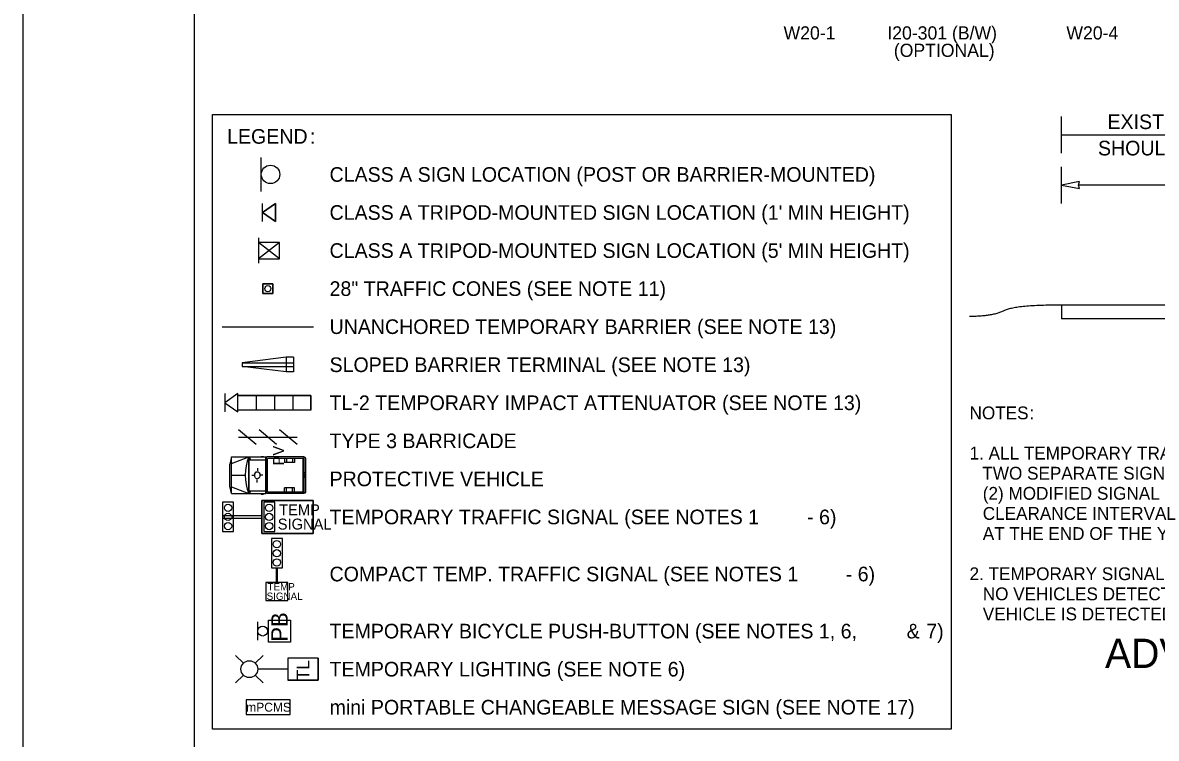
# Model space of a CAD drawing. Extents: x 99976 to 100136, y 99905 to 100011.
# Drawn here: x 99999.06 to 100005.26, y 100001.18 to 100005.09 of the extents above; entities that cross this region are included whole.
import ezdxf

# ---------------------------------------------------------------- set-up
doc = ezdxf.new("R2010")
doc.units = 0
for name, color, linetype in [('SH_DE_DetailHeading1Text', 7, 'Continuous'), ('SH_GI_GeneralNotesBodyText', 7, 'Continuous'), ('SH_GI_PlotLimits', 7, 'Continuous'), ('SH_GI_SheetBorder', 7, 'Continuous'), ('TR_SN_ConstructionSigns', 7, 'Continuous'), ('TR_WZ_BarricadeType3', 7, 'Continuous'), ('TR_WZ_BarrierTemp', 7, 'Continuous'), ('TR_WZ_PortableChangeMessageSign', 7, 'Continuous'), ('TR_WZ_PortableLightStandard', 7, 'Continuous'), ('TR_WZ_PortableSignMount5ftMinBlk-Wht', 7, 'Continuous'), ('TR_WZ_PortableSignMountBlk-Wht', 7, 'Continuous'), ('TR_WZ_ProtectiveVehicle', 7, 'Continuous'), ('TR_WZ_ScaleTerminalEndSection', 7, 'Continuous'), ('TR_WZ_Sign', 7, 'Continuous'), ('TR_WZ_TempSignal', 7, 'Continuous'), ('TR_WZ_TrafficCone', 7, 'Continuous'), ('TR_WZ_WorkZoneDetails', 7, 'Continuous'), ('TR_WZ_WorkZoneTextCurrent', 7, 'Continuous')]:
    doc.layers.add(name, color=color, linetype=linetype)

msp = doc.modelspace()

# ---------------------------------------------------------------- linework, layer by layer
at = {"layer": 'SH_GI_PlotLimits'}
msp.add_lwpolyline([(99999.0625, 99999.6875), (100016.0625, 99999.6875), (100016.0625, 100010.6875), (99999.0625, 100010.6875)], close=True, dxfattribs=at)
at = {"layer": 'SH_GI_SheetBorder'}
msp.add_line((100000, 100010.375), (100000, 100000), dxfattribs=at)
at = {"layer": 'TR_WZ_BarricadeType3'}
for p, q in [((100000.3381, 100002.7823), (100000.2425, 100002.8615)), ((100000.2425, 100002.8219), (100000.5625, 100002.8219)), ((100000.4503, 100002.7823), (100000.3547, 100002.8615)), ((100000.5625, 100002.7823), (100000.4669, 100002.8615))]:
    msp.add_line(p, q, dxfattribs=at)
at = {"layer": 'TR_WZ_BarrierTemp'}
msp.add_line((100000.1525, 100003.4259), (100000.6525, 100003.4259), dxfattribs=at)
at = {"layer": 'TR_WZ_PortableChangeMessageSign'}
msp.add_lwpolyline([(100000.2841, 100001.3059), (100000.5241, 100001.3059), (100000.5241, 100001.3859), (100000.2841, 100001.3859)], close=True, dxfattribs=at)
msp.add_lwpolyline([(100000.2841, 100001.3059), (100000.5241, 100001.3059), (100000.5241, 100001.3859), (100000.2841, 100001.3859), (100000.2841, 100001.3059)], dxfattribs=at)
at = {"layer": 'TR_WZ_PortableLightStandard'}
for p, q in [((100000.2692, 100001.5863), (100000.2261, 100001.6293)), ((100000.3339, 100001.5863), (100000.377, 100001.6293)), ((100000.6777, 100001.6139), (100000.5117, 100001.6139)), ((100000.5117, 100001.6139), (100000.5117, 100001.4939)), ((100000.6777, 100001.6139), (100000.5117, 100001.6139)), ((100000.6777, 100001.6139), (100000.6777, 100001.4939)), ((100000.2692, 100001.5215), (100000.2261, 100001.4784)), ((100000.3339, 100001.5215), (100000.377, 100001.4784)), ((100000.5117, 100001.5539), (100000.3473, 100001.5539)), ((100000.6777, 100001.4939), (100000.5117, 100001.4939)), ((100000.5117, 100001.4939), (100000.6777, 100001.4939))]:
    msp.add_line(p, q, dxfattribs=at)
for points in [[(100000.5117, 100001.6139), (100000.5117, 100001.5539), (100000.5117, 100001.4939)], [(100000.6777, 100001.4939), (100000.6777, 100001.5539), (100000.6777, 100001.6139)]]:
    msp.add_lwpolyline(points, dxfattribs=at)
msp.add_circle((100000.3015, 100001.5539), 0.0457, dxfattribs=at)
msp.add_circle((100000.3015, 100001.5539), 0.0457, dxfattribs=at)
at = {"layer": 'TR_WZ_PortableSignMount5ftMinBlk-Wht'}
for p, q in [((100000.3512, 100003.9109), (100000.3512, 100003.7729)), ((100000.4663, 100003.7971), (100000.3512, 100003.8867)), ((100000.4663, 100003.8867), (100000.3512, 100003.7971)), ((100000.4088, 100003.8419), (100000.4088, 100003.8419)), ((100000.4089, 100003.8418), (100000.4089, 100003.8418))]:
    msp.add_line(p, q, dxfattribs=at)
msp.add_lwpolyline([(100000.4663, 100003.7971), (100000.4663, 100003.8867), (100000.3512, 100003.8867), (100000.3512, 100003.7971)], close=True, dxfattribs=at)
at = {"layer": 'TR_WZ_PortableSignMountBlk-Wht'}
for p, q in [((100000.3728, 100003.9999), (100000.3728, 100004.0999)), ((100000.1667, 100003.0599), (100000.1667, 100002.9599))]:
    msp.add_line(p, q, dxfattribs=at)
for points in [[(100000.3728, 100004.0498), (100000.4447, 100004.0999), (100000.4447, 100003.9999)], [(100000.1667, 100003.01), (100000.2385, 100002.9599), (100000.2385, 100003.0599)]]:
    msp.add_lwpolyline(points, close=True, dxfattribs=at)
at = {"layer": 'TR_WZ_ProtectiveVehicle'}
for p, q in [((100000.2036, 100002.7139), (100000.1944, 100002.6735)), ((100000.2036, 100002.5139), (100000.2036, 100002.7139)), ((100000.2036, 100002.7139), (100000.3925, 100002.7139)), ((100000.2036, 100002.6773), (100000.2981, 100002.7139)), ((100000.2981, 100002.5139), (100000.2981, 100002.7139)), ((100000.2998, 100002.5139), (100000.2998, 100002.7139)), ((100000.3098, 100002.6984), (100000.2998, 100002.7139)), ((100000.2998, 100002.6984), (100000.3925, 100002.6984)), ((100000.3668, 100002.7167), (100000.3781, 100002.7167)), ((100000.3925, 100002.5139), (100000.3925, 100002.7139)), ((100000.601, 100002.7139), (100000.3953, 100002.7139)), ((100000.3953, 100002.5139), (100000.3953, 100002.7139)), ((100000.5952, 100002.7059), (100000.4011, 100002.7059)), ((100000.4011, 100002.5219), (100000.4011, 100002.7059)), ((100000.4938, 100002.7059), (100000.4938, 100002.6829)), ((100000.5038, 100002.7059), (100000.5038, 100002.6829)), ((100000.5378, 100002.7059), (100000.5378, 100002.6829)), ((100000.5488, 100002.7059), (100000.5488, 100002.6829)), ((100000.5952, 100002.5219), (100000.5952, 100002.7059)), ((100000.601, 100002.5139), (100000.601, 100002.7139)), ((100000.6061, 100002.7106), (100000.6017, 100002.7106)), ((100000.6017, 100002.5172), (100000.6017, 100002.7106)), ((100000.6106, 100002.5233), (100000.6106, 100002.7045)), ((100000.1944, 100002.5543), (100000.1944, 100002.6735)), ((100000.3458, 100002.6524), (100000.3455, 100002.6373)), ((100000.5488, 100002.6829), (100000.4938, 100002.6829)), ((100000.2036, 100002.6139), (100000.2795, 100002.6139)), ((100000.315, 100002.6138), (100000.3276, 100002.6138)), ((100000.3451, 100002.5743), (100000.3451, 100002.5904)), ((100000.3592, 100002.6142), (100000.3592, 100002.6142)), ((100000.376, 100002.6147), (100000.3611, 100002.6143)), ((100000.6106, 100002.628), (100000.6017, 100002.6242)), ((100000.6106, 100002.5998), (100000.6017, 100002.6036)), ((100000.6082, 100002.6139), (100000.6041, 100002.6139)), ((100000.6061, 100002.6111), (100000.6061, 100002.6167)), ((100000.2036, 100002.5139), (100000.1944, 100002.5543)), ((100000.2036, 100002.5505), (100000.2981, 100002.5139)), ((100000.2036, 100002.5139), (100000.3925, 100002.5139)), ((100000.2998, 100002.5139), (100000.3118, 100002.5294)), ((100000.2998, 100002.5294), (100000.3925, 100002.5294)), ((100000.3668, 100002.5111), (100000.3781, 100002.5111)), ((100000.601, 100002.5139), (100000.3953, 100002.5139)), ((100000.5952, 100002.5219), (100000.4011, 100002.5219)), ((100000.5488, 100002.5449), (100000.4938, 100002.5449)), ((100000.4938, 100002.5219), (100000.4938, 100002.5449)), ((100000.5038, 100002.5219), (100000.5038, 100002.5449)), ((100000.5378, 100002.5219), (100000.5378, 100002.5449)), ((100000.5488, 100002.5219), (100000.5488, 100002.5449)), ((100000.6061, 100002.5172), (100000.6017, 100002.5172))]:
    msp.add_line(p, q, dxfattribs=at)
for centre, major_axis, start_param, end_param in [((100000.4331, 100002.6139), (0, -0.2099), 4.215852, 5.209111), ((100000.6061, 100002.7045), (0, 0.0061), 4.712389, 6.283185), ((100000.6061, 100002.5233), (0, -0.0061), 6.283185, 7.853982)]:
    msp.add_ellipse(centre, major_axis=major_axis, ratio=0.73155, start_param=start_param, end_param=end_param, dxfattribs=at)
for centre, major_axis in [((100000.3451, 100002.6139), (0, 0.0193)), ((100000.6061, 100002.6139), (0, 0.00282))]:
    msp.add_ellipse(centre, major_axis=major_axis, ratio=0.73155, dxfattribs=at)
at = {"layer": 'TR_WZ_ScaleTerminalEndSection'}
for p, q in [((100000.5025, 100003.259), (100000.2625, 100003.229)), ((100000.5025, 100003.259), (100000.5025, 100003.179)), ((100000.5425, 100003.259), (100000.5025, 100003.259)), ((100000.5425, 100003.259), (100000.5425, 100003.179)), ((100000.2625, 100003.229), (100000.5425, 100003.229)), ((100000.2625, 100003.229), (100000.2625, 100003.209)), ((100000.2625, 100003.209), (100000.5425, 100003.209)), ((100000.5025, 100003.179), (100000.2625, 100003.209)), ((100000.5425, 100003.179), (100000.5025, 100003.179))]:
    msp.add_line(p, q, dxfattribs=at)
at = {"layer": 'TR_WZ_Sign'}
for p, q in [((100000.3668, 100004.1647), (100000.3668, 100004.3511)), ((100000.3474, 100001.7119), (100000.3474, 100001.8119))]:
    msp.add_line(p, q, dxfattribs=at)
for centre, radius in [((100000.4172, 100004.258), 0.0504), ((100000.4172, 100004.258), 0.0504), ((100000.3744, 100001.762), 0.027), ((100000.3744, 100001.762), 0.027)]:
    msp.add_circle(centre, radius, dxfattribs=at)
at = {"layer": 'TR_WZ_TempSignal'}
for p, q in [((100000.215, 100002.4658), (100000.1551, 100002.4658)), ((100000.1551, 100002.4658), (100000.1551, 100002.306)), ((100000.215, 100002.306), (100000.215, 100002.4658)), ((100000.3701, 100002.4759), (100000.6501, 100002.4759)), ((100000.3701, 100002.2959), (100000.3701, 100002.4759)), ((100000.6501, 100002.4759), (100000.3701, 100002.4759)), ((100000.3701, 100002.4759), (100000.3701, 100002.3926)), ((100000.44, 100002.4658), (100000.3801, 100002.4658)), ((100000.3801, 100002.4658), (100000.3801, 100002.306)), ((100000.44, 100002.306), (100000.44, 100002.4658)), ((100000.6501, 100002.4759), (100000.6501, 100002.2959)), ((100000.6501, 100002.2959), (100000.6501, 100002.4759)), ((100000.3701, 100002.3926), (100000.1551, 100002.3926)), ((100000.1551, 100002.3926), (100000.1551, 100002.3792)), ((100000.3701, 100002.3792), (100000.3701, 100002.3926)), ((100000.3701, 100002.3926), (100000.3701, 100002.3792)), ((100000.1551, 100002.3792), (100000.3701, 100002.3792)), ((100000.3701, 100002.3792), (100000.3701, 100002.2959)), ((100000.1551, 100002.306), (100000.215, 100002.306)), ((100000.6501, 100002.2959), (100000.3701, 100002.2959)), ((100000.3701, 100002.2959), (100000.6501, 100002.2959)), ((100000.3801, 100002.306), (100000.44, 100002.306)), ((100000.4819, 100002.2672), (100000.422, 100002.2672)), ((100000.422, 100002.2672), (100000.422, 100002.1075)), ((100000.4819, 100002.1075), (100000.4819, 100002.2672)), ((100000.422, 100002.1075), (100000.4819, 100002.1075)), ((100000.5119, 100002.0275), (100000.3919, 100002.0275)), ((100000.3919, 100002.0275), (100000.3919, 100001.983)), ((100000.5119, 100001.9297), (100000.5119, 100002.0275)), ((100000.3919, 100001.983), (100000.3919, 100001.9742)), ((100000.3919, 100001.9742), (100000.3919, 100001.9297)), ((100000.3919, 100001.9297), (100000.5119, 100001.9297))]:
    msp.add_line(p, q, dxfattribs=at)
for points in [[(100000.215, 100002.4658), (100000.1551, 100002.4658), (100000.1551, 100002.306), (100000.215, 100002.306), (100000.215, 100002.4658)], [(100000.44, 100002.4658), (100000.3801, 100002.4658), (100000.3801, 100002.306), (100000.44, 100002.306), (100000.44, 100002.4658)], [(100000.4819, 100002.2672), (100000.422, 100002.2672), (100000.422, 100002.1075), (100000.4819, 100002.1075), (100000.4819, 100002.2672)], [(100000.5119, 100002.0275), (100000.3919, 100002.0275), (100000.3919, 100001.9297), (100000.5119, 100001.9297), (100000.5119, 100002.0275)]]:
    msp.add_lwpolyline(points, dxfattribs=at)
for points in [[(100000.4494, 100002.1075), (100000.4544, 100002.1075), (100000.4544, 100002.0275), (100000.4494, 100002.0275)], [(100000.4064, 100001.7019), (100000.4064, 100001.8219), (100000.5264, 100001.8219), (100000.5264, 100001.7019)], [(100000.4064, 100001.7019), (100000.4064, 100001.8219), (100000.5264, 100001.8219), (100000.5264, 100001.7019)]]:
    msp.add_lwpolyline(points, close=True, dxfattribs=at)
for centre in [(100000.1851, 100002.4358), (100000.1851, 100002.4358), (100000.4101, 100002.4358), (100000.4101, 100002.4358), (100000.1851, 100002.3859), (100000.1851, 100002.3859), (100000.4101, 100002.3859), (100000.4101, 100002.3859), (100000.1851, 100002.336), (100000.1851, 100002.336), (100000.4101, 100002.336), (100000.4101, 100002.336), (100000.4519, 100002.2373), (100000.4519, 100002.2373), (100000.4519, 100002.1874), (100000.4519, 100002.1874), (100000.4519, 100002.1374), (100000.4519, 100002.1374)]:
    msp.add_circle(centre, 0.02, dxfattribs=at)
at = {"layer": 'TR_WZ_TrafficCone'}
for points in [[(100000.3759, 100003.6606), (100000.4293, 100003.6606), (100000.4293, 100003.6072), (100000.3759, 100003.6072), (100000.3759, 100003.6606)], [(100000.3759, 100003.6072), (100000.4293, 100003.6072), (100000.4293, 100003.6606), (100000.3759, 100003.6606), (100000.3759, 100003.6072)]]:
    msp.add_lwpolyline(points, dxfattribs=at)
msp.add_circle((100000.4026, 100003.6339), 0.0167, dxfattribs=at)
at = {"layer": 'TR_WZ_WorkZoneDetails'}
for p, q in [((100004.7405, 100004.3739), (100004.7405, 100004.5739)), ((100004.7405, 100004.4739), (100005.7405, 100004.4739)), ((100004.7405, 100004.0999), (100004.7405, 100004.2999)), ((100007.4468, 100004.1999), (100004.8342, 100004.1999)), ((100004.7405, 100003.5438), (100004.7405, 100003.4688)), ((100009.1405, 100003.5438), (100004.7405, 100003.5438)), ((100009.1405, 100003.4688), (100004.7405, 100003.4688)), ((100000.6385, 100003.0499), (100000.2385, 100003.0499)), ((100000.2385, 100003.0499), (100000.6385, 100003.0499)), ((100000.2385, 100002.9699), (100000.2385, 100003.0499)), ((100000.3385, 100003.0499), (100000.3385, 100002.9699)), ((100000.4385, 100003.0499), (100000.4385, 100002.9699)), ((100000.5385, 100003.0499), (100000.5385, 100002.9699)), ((100000.6385, 100003.0499), (100000.6385, 100002.9699)), ((100000.6385, 100002.9699), (100000.6385, 100003.0499)), ((100000.6385, 100002.9699), (100000.2385, 100002.9699)), ((100000.6385, 100002.9699), (100000.2385, 100002.9699))]:
    msp.add_line(p, q, dxfattribs=at)
msp.add_lwpolyline([(100004.7405, 100004.1999), (100004.8388, 100004.1806), (100004.8342, 100004.1999), (100004.8388, 100004.2192)], close=True, dxfattribs=at)
msp.add_lwpolyline([(100000.4447, 100003.9999), (100000.4447, 100004.0999), (100000.3728, 100004.0498), (100000.4447, 100003.9999)], dxfattribs=at)
msp.add_open_spline([(100004.7405, 100003.5438), (100004.4893, 100003.5438), (100004.3639, 100003.4817), (100004.2384, 100003.4817)], degree=2, dxfattribs=at)
at = {"layer": 'TR_WZ_WorkZoneTextCurrent'}
msp.add_lwpolyline([(100000.1, 100004.5859), (100004.1384, 100004.5859), (100004.1384, 100001.2259), (100000.1, 100001.2259)], close=True, dxfattribs=at)

# ---------------------------------------------------------------- texts
at = {"layer": 'SH_DE_DetailHeading1Text'}
msp.add_text('ADVANCED TEMPORARY SIGNAL-CONTROLLED ALTERNATING 1-LANE, 2-WAY TRAFFIC', height=0.16, rotation=360, dxfattribs=at).set_placement((100004.9788, 100001.5606))
at = {"layer": 'SH_GI_GeneralNotesBodyText'}
for s, p in [('NOTES', (100004.2384, 100002.9196)), (':', (100004.5659, 100002.9196)), ('1. ALL TEMPORARY TRAFFIC SIGNAL TIMING PLANS MUST BE APPROVED BY THE ENGINEER.', (100004.2384, 100002.6998)), ('TWO SEPARATE SIGNAL TIMING PLANS NEEDED', (100004.3084, 100002.5899)), ('(2) MODIFIED SIGNAL TIMING, ACTIVATED BY THE BICYCLE PUSH-BUTTON, THAT EXTENDS THE ALL-RED ', (100004.3106, 100002.48)), ('CLEARANCE INTERVAL ', (100004.3106, 100002.3701)), ('AT THE END OF THE YELLOW PHASE.  AFTERWARDS, DEFAULT SIGNAL TIMING RESUMES.', (100004.3106, 100002.2602)), ('2. TEMPORARY SIGNALS ARE FULLY ACTUATED CONTROLLED VIA VIDEO AND/OR RADAR DETECTION.  WHEN ', (100004.2384, 100002.0404)), ('NO VEHICLES DETECTED IN ANY DIRECTION, ALL TRAFFIC SIGNAL REST IN RED DISPLAY UNTIL THE NEXT ', (100004.3106, 100001.9305)), ('VEHICLE IS DETECTED WHICH RECEIVES THE IMMEDIATE GREEN DISPLAY TO MINIMIZE DISPLAYS.', (100004.3106, 100001.8206))]:
    msp.add_text(s, height=0.07, rotation=360, dxfattribs=at).set_placement(p)
at = {"layer": 'TR_SN_ConstructionSigns'}
for s, p in [('W20-1', (100003.2217, 100004.9956)), ('I20-301 (B/W)', (100003.7889, 100004.9956)), ('W20-4', (100004.7676, 100004.9956)), ('(OPTIONAL)', (100003.8244, 100004.9005))]:
    msp.add_text(s, height=0.072, rotation=360, dxfattribs=at).set_placement(p)
at = {"layer": 'TR_WZ_PortableChangeMessageSign'}
msp.add_text('mPCMS', height=0.04909, rotation=360, dxfattribs=at).set_placement((100000.2845, 100001.3214))
at = {"layer": 'TR_WZ_PortableLightStandard'}
msp.add_text('TL', height=0.07, rotation=90, dxfattribs=at).set_placement((100000.6297, 100001.4937))
at = {"layer": 'TR_WZ_ProtectiveVehicle'}
msp.add_text('PV', height=0.06, rotation=90, dxfattribs=at).set_placement((100000.4913, 100002.6677))
at = {"layer": 'TR_WZ_TempSignal'}
for s, height, p in [('TEMP', 0.06, (100000.4641, 100002.3949)), ('SIGNAL', 0.06, (100000.4567, 100002.3169)), ('TEMP', 0.04, (100000.4013, 100001.9846)), ('SIGNAL', 0.04, (100000.3963, 100001.9326))]:
    msp.add_text(s, height=height, dxfattribs=at).set_placement(p)
msp.add_text('PB', height=0.09, rotation=90, dxfattribs=at).set_placement((100000.5114, 100001.7042))
at = {"layer": 'TR_WZ_WorkZoneDetails'}
for s, p in [('EXISTING', (100004.9922, 100004.5059)), ('SHOULDER', (100004.9403, 100004.3619))]:
    msp.add_text(s, height=0.08, rotation=360, dxfattribs=at).set_placement(p)
at = {"layer": 'TR_WZ_WorkZoneTextCurrent'}
for s, p in [('LEGEND', (100000.18, 100004.4259)), (':', (100000.6328, 100004.4259)), ('CLASS A SIGN LOCATION (POST OR BARRIER-MOUNTED)', (100000.74, 100004.2179)), ("CLASS A TRIPOD-MOUNTED SIGN LOCATION (1' MIN HEIGHT)", (100000.74, 100004.0099)), ("CLASS A TRIPOD-MOUNTED SIGN LOCATION (5' MIN HEIGHT)", (100000.74, 100003.8019)), ('28" TRAFFIC CONES (SEE NOTE 11)', (100000.74, 100003.5939)), ('UNANCHORED TEMPORARY BARRIER (SEE NOTE 13)', (100000.74, 100003.3859)), ('SLOPED BARRIER TERMINAL (SEE NOTE 13)', (100000.74, 100003.1779)), ('TL-2 TEMPORARY IMPACT ATTENUATOR (SEE NOTE 13)', (100000.74, 100002.9699)), ('TYPE 3 BARRICADE', (100000.74, 100002.7619)), ('PROTECTIVE VEHICLE', (100000.74, 100002.5539)), ('TEMPORARY TRAFFIC SIGNAL (SEE NOTES 1', (100000.74, 100002.3459)), ('- 6)', (100003.3504, 100002.3459)), ('COMPACT TEMP. TRAFFIC SIGNAL (SEE NOTES 1', (100000.74, 100002.0339)), ('- 6)', (100003.5616, 100002.0339)), ('TEMPORARY BICYCLE PUSH-BUTTON (SEE NOTES 1, 6,', (100000.74, 100001.7219)), ('&', (100003.8945, 100001.7219)), ('7)', (100004.0017, 100001.7219)), ('TEMPORARY LIGHTING (SEE NOTE 6)', (100000.74, 100001.5139)), ('mini PORTABLE CHANGEABLE MESSAGE SIGN (SEE NOTE 17)', (100000.74, 100001.3059))]:
    msp.add_text(s, height=0.08, rotation=360, dxfattribs=at).set_placement(p)

doc.saveas('drawing.dxf')
